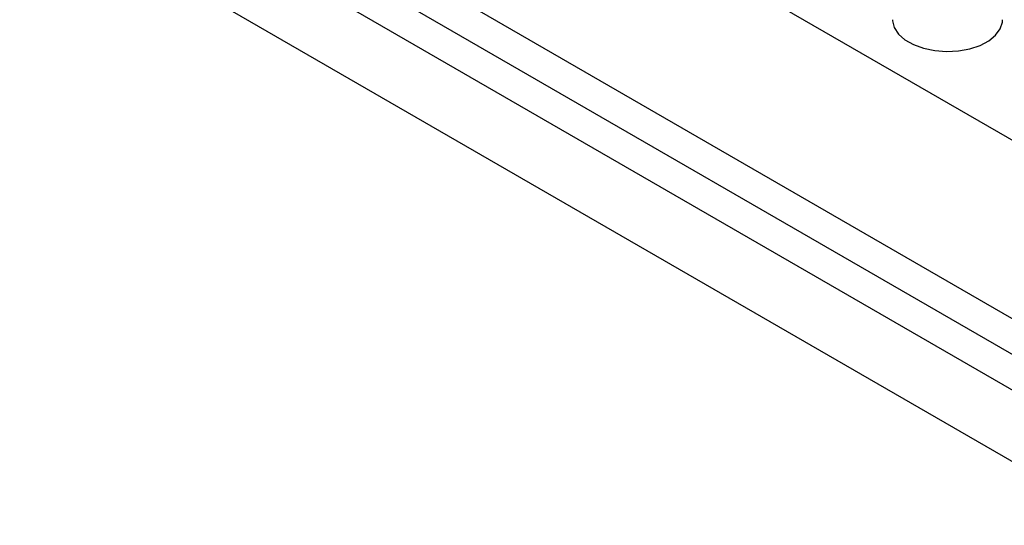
# Model space of a CAD drawing. Header units: inches. Extents: x 1880 to 2363, y -453 to -54.
# Tile 872 of 1056: x 2066.76 to 2072.39, y -76.46 to -73.57. Entities that reach past the tile are written whole.
import ezdxf

# ---------------------------------------------------------------- set-up
doc = ezdxf.new("R2010")
doc.units = ezdxf.units.IN
doc.header["$LTSCALE"] = 0.5
doc.header["$MEASUREMENT"] = 0
doc.layers.add('DSS-M-S', color=53, linetype='Continuous')
doc.layers.add('SVD-M-S', color=8, linetype='Continuous')

msp = doc.modelspace()

# ---------------------------------------------------------------- linework, layer by layer
at = {"layer": 'DSS-M-S', "linetype": 'Continuous', "lineweight": 25}
for p, q in [((2064.23349, -69.51966), (2073.07233, -74.62221)), ((2073.07233, -75.64289), (2064.23349, -70.54034)), ((2073.24911, -75.94911), (2064.41027, -70.84656)), ((2073.07233, -76.05116), (2064.23349, -70.94861)), ((2064.23349, -71.35688), (2073.07233, -76.45943))]:
    msp.add_line(p, q, dxfattribs=at)
at = {"layer": 'SVD-M-S', "linetype": 'Continuous', "lineweight": 25}
for p, q in [((2071.75517, -73.56795), (2071.75536, -73.57435)), ((2071.75536, -73.57435), (2071.76511, -73.61326)), ((2072.38425, -73.58124), (2072.38509, -73.56795)), ((2071.76511, -73.61326), (2071.78911, -73.65006)), ((2072.34555, -73.65615), (2072.37196, -73.61991)), ((2072.37196, -73.61991), (2072.38425, -73.58124)), ((2071.78911, -73.65006), (2071.82625, -73.68301)), ((2071.82625, -73.68301), (2071.8748, -73.71059)), ((2072.30627, -73.68827), (2072.34555, -73.65615)), ((2071.8748, -73.71059), (2071.93248, -73.73149)), ((2071.93248, -73.73149), (2071.9966, -73.74475)), ((2072.13199, -73.74624), (2072.19693, -73.73439)), ((2072.19693, -73.73439), (2072.25594, -73.71476)), ((2072.25594, -73.71476), (2072.30627, -73.68827)), ((2071.9966, -73.74475), (2072.06415, -73.74974)), ((2072.06415, -73.74974), (2072.13199, -73.74624))]:
    msp.add_line(p, q, dxfattribs=at)

doc.saveas('drawing.dxf')
